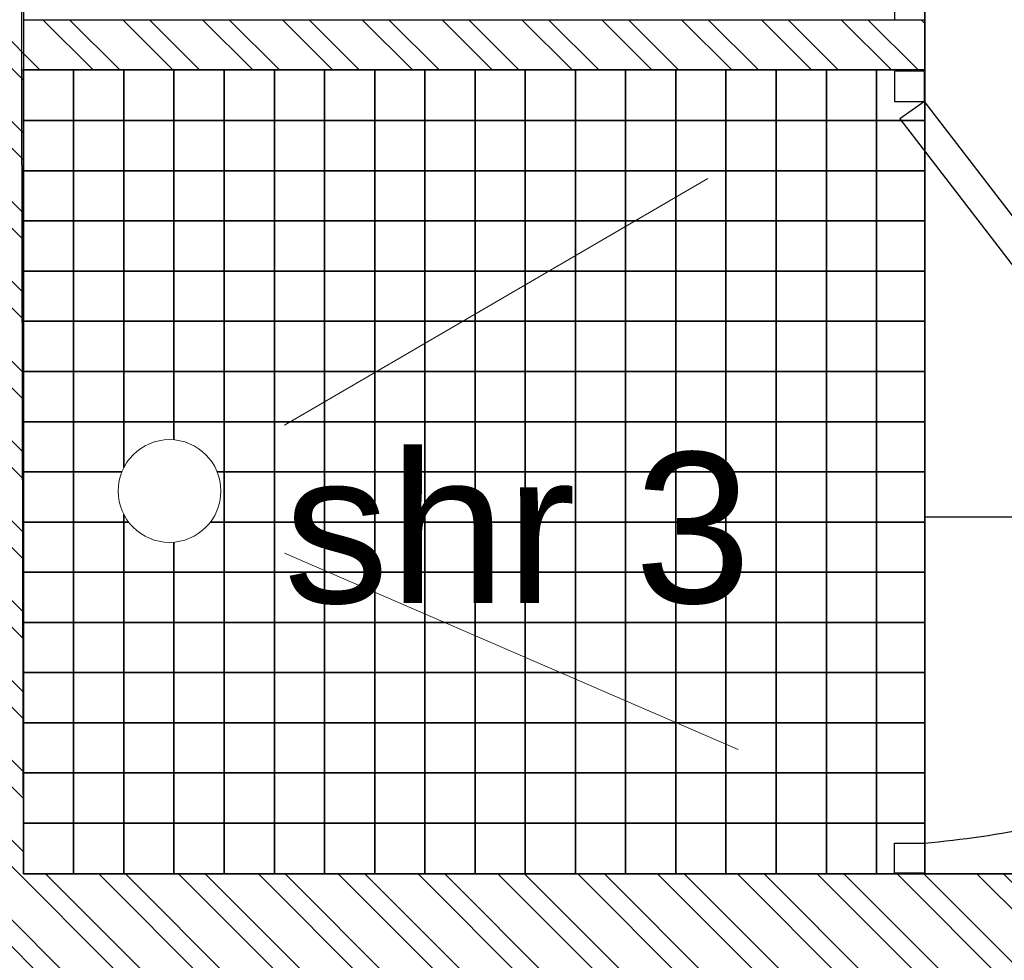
# Model space of a CAD drawing. Header units: millimetres. Extents: x -115474967 to 444143, y -74377 to 241828222.
# Tile 346 of 590: x -109264 to -108283, y 267567 to 268504. Entities that reach past the tile are written whole.
import ezdxf

# ---------------------------------------------------------------- set-up
doc = ezdxf.new("R2010")
doc.units = ezdxf.units.MM
doc.header["$MEASUREMENT"] = 0
doc.linetypes.add('Dashed', pattern=[280, 140, -140])
for name, color, linetype in [('00-2 Fittings', 8, 'Continuous'), ('00-2 Walls', 4, 'Continuous'), ('00-3 Elev 02', 1, 'Continuous'), ('00-3 Elev 04', 8, 'Continuous'), ('00-6 H-Brickwork', 9, 'Continuous'), ('FITT-CURT', 4, 'Dashed'), ('FITT-SANT', 5, 'Continuous'), ('TEXT-50', 2, 'Continuous'), ('WINDOWS_AND_DOORS', 1, 'Continuous')]:
    doc.layers.add(name, color=color, linetype=linetype)
doc.layers.add('0_cons_01', color=40, linetype='Continuous', lineweight=0, plot=False)
doc.styles.add('TEXT-50', font='arial.ttf', dxfattribs={"height": 100})

msp = doc.modelspace()

# ---------------------------------------------------------------- hatches: boundary and pattern name
at = {"layer": '00-6 H-Brickwork'}
h = msp.add_hatch(dxfattribs=at)
h.set_pattern_fill('ANSI32', color=256, scale=150, angle=450, style=0)
h.set_pattern_definition([(135, (14085.39, 0), (-39.774756, -39.774756), []), (135, (14085.39, 26.517), (-39.774756, -39.774756), [])])
h.paths.add_polyline_path([(-109260.08217, 270268.53784), (-109150.19608, 270268.53422), (-109150.19608, 270383.4416), (-109058.42578, 270383.47371), (-109058.42578, 270268.53422), (-108948.63072, 270268.51248), (-108948.42578, 270498.29396), (-109258.32202, 270498.29396)])
h.paths.add_polyline_path([(-108948.63072, 270153.32183), (-109260.19608, 270153.32183), (-109260.19608, 270268.53422), (-108948.63072, 270268.50592)], flags=17)
h.paths.add_polyline_path([(-107303.97852, 267542.95615), (-110870.91859, 267542.95615), (-110870.92005, 267184.13279), (-111099.69926, 267184.16443), (-111099.73128, 267294.33039), (-110984.13263, 267294.33039), (-110984.89939, 267655.29973), (-109375.20646, 267658.71902), (-109380.86351, 270321.85747), (-109265.86379, 270322.11662), (-109260.19608, 269354.14194), (-108362.03114, 269354.14194), (-108362.03114, 269304.14194), (-109260.19608, 269304.13421), (-109260.19608, 268504.13368), (-108362.03114, 268504.13368), (-108362.03114, 268454.13368), (-109260.19608, 268454.13274), (-109260.19608, 267652.95615), (-107303.89194, 267652.95612)])
h.paths.add_polyline_path([(-109610.86301, 270321.38377), (-109380.86522, 270321.85738), (-109380.62985, 270211.85786), (-109495.02964, 270211.61485), (-109490.45042, 267773.47446), (-111099.66512, 267771.37479), (-111099.74655, 267184.16451), (-111213.89911, 267184.18035), (-111214.81325, 267884.81187), (-109605.69449, 267888.22997), (-109605.6157, 267851.13878)])
h.paths.add_polyline_path([(-107353.18352, 268552.94153), (-107301.93173, 268552.94153), (-107301.93173, 270143.17954), (-107353.18352, 270143.17954)])
h.paths.add_polyline_path([(-106403.79542, 268552.44538), (-106352.21745, 268552.44538), (-106352.21745, 270147.39224), (-106403.79542, 270147.39224)])
h.paths.add_polyline_path([(-105453.77199, 268551.92727), (-105402.20687, 268551.92727), (-105402.20687, 270149.00282), (-105453.77199, 270149.00282)])
h.paths.add_polyline_path([(-101721.713, 270378.88833), (-104503.42654, 270378.88833), (-104503.42654, 270495.68108), (-101721.713, 270495.68108)])
h.paths.add_polyline_path([(-104502.67338, 265155.25751), (-103861.43127, 265154.83502), (-103861.43127, 265264.83504), (-104392.67338, 265265.18506), (-104392.67338, 267465.18554), (-101441.74628, 267465.18556), (-101441.74628, 265265.18506), (-102761.35902, 265264.11025), (-102761.43151, 265154.11027), (-101331.74628, 265155.18506), (-101331.67713, 267575.18556), (-104392.67338, 267575.18556), (-104392.67338, 270150.61523), (-101831.8551, 270150.61523), (-101832.77079, 268473.49915), (-101722.74451, 268473.49915), (-101721.713, 270378.88429), (-101831.713, 270378.88833), (-101831.713, 270264.78479), (-104393.49383, 270265.61016), (-104393.42654, 270378.88833), (-104503.47702, 270379.97591)])
h.paths.add_polyline_path([(-100822.74451, 268472.94781), (-100772.01697, 268472.94781), (-100772.01697, 270145.76617), (-100822.74451, 270145.76617)])
h.paths.add_polyline_path([(-99872.97549, 268137.32336), (-99456.30081, 268137.09656), (-99456.25182, 268227.09655), (-99762.9244, 268227.26347), (-99761.83551, 270143.99884), (-99436.85793, 270143.99884), (-99436.74422, 270261.68049), (-99871.72212, 270262.10074)])
h.paths.add_polyline_path([(-99871.7221, 270262.13645), (-99761.61102, 270261.99435), (-99761.61102, 270376.99438), (-99546.52198, 270377.10066), (-99546.52198, 270261.68049), (-99436.74421, 270261.68296), (-99436.52198, 270491.68034), (-99871.61102, 270491.68034)])
h.paths.add_polyline_path([(-98762.43622, 269126.3182), (-98711.7444, 269126.3182), (-98711.7444, 270143.99884), (-98762.43622, 270143.99884)])
h.paths.add_polyline_path([(-97712.32578, 269126.40399), (-97661.62803, 269126.40399), (-97661.62803, 270143.99884), (-97712.32578, 270143.99884)], flags=17)
h.paths.add_polyline_path([(-97071.53883, 270259.39761), (-96961.52288, 270259.39511), (-96961.41186, 270374.28876), (-96551.35101, 270374.28876), (-96551.35101, 270259.12945), (-96441.43927, 270259.05413), (-96441.34536, 270488.78626), (-97071.52288, 270488.78625)])
h.paths.add_polyline_path([(-96442.59513, 266505.83408), (-96662.59513, 266545.28649), (-96662.59513, 268135.57592), (-98256.30098, 268136.44339), (-98256.252, 268226.44338), (-96661.50193, 268225.57591), (-96661.50193, 270143.99884), (-97071.572, 270143.99884), (-97071.53883, 270259.39511), (-96441.43927, 270259.05214)])
h.paths.add_polyline_path([(-102665.60228, 263929.62036), (-102665.6022, 264149.62036), (-99866.75339, 264149.62036), (-99866.75339, 264827.42455), (-99756.75339, 264827.42455), (-99756.75339, 264149.62036), (-97688.94996, 264149.62036), (-97691.0228, 266182.58981), (-99873.09098, 266182.58981), (-99873.77765, 267068.0994), (-99763.77765, 267068.44231), (-99763.77765, 266403.02968), (-96705.99403, 266403.02968), (-96745.52532, 266182.58981), (-97477.09582, 266182.58981), (-97468.06649, 263929.62036), (-99073.81807, 263929.62036), (-99073.81807, 263840.89071), (-99293.54254, 263840.89071), (-99293.81914, 263929.62036)])
h.paths.add_polyline_path([(-110980.11471, 264159.62015), (-110980.10231, 264274.31633), (-111095.10219, 264274.16628), (-111095.22, 264384.33281), (-110870.91859, 264384.13517), (-110870.91859, 264274.61277), (-105532.3587, 264274.62036), (-105532.3587, 266949.61603), (-105422.3587, 266949.61603), (-105422.3587, 264149.62036), (-103974.10601, 264149.62036), (-103974.10601, 263929.62036), (-105532.3587, 263929.62036), (-109252.28503, 263929.62036), (-109252.28503, 263873.55477), (-109482.16432, 263873.06649), (-109482.1654, 263983.06646), (-109367.46422, 263983.06583), (-109367.46422, 264044.61972), (-105532.3587, 264044.62036), (-105532.3587, 264159.62036)])
h.paths.add_polyline_path([(-111209.65275, 263929.62036), (-111210.24584, 264384.18273), (-111095.24593, 264384.33278), (-111095.24593, 264044.62036), (-109482.52981, 264044.62036), (-109482.1654, 263873.06646), (-109597.16516, 263872.82219), (-109597.16516, 263929.62036)])

# ---------------------------------------------------------------- linework, layer by layer
for points in [[(-108362.03114, 268008.78825), (-107901.63865, 268008.78825), (-107901.63865, 268608.78825), (-108362.03114, 268608.78825)], [(-108362.03114, 268008.78825), (-107901.63789, 268008.78825), (-107901.63789, 267652.97448), (-108362.03114, 267652.97448)]]:
    msp.add_lwpolyline(points, close=True)
at = {"layer": '00-2 Fittings', "color": 9, "true_color": 0xc7c8ca}
for points in [[(-109210.19608, 268403.54397), (-109260.19608, 268403.54397), (-109260.19608, 268454.13274), (-109210.19608, 268454.13274)], [(-109160.19608, 268403.54397), (-109210.19608, 268403.54397), (-109210.19608, 268454.13274), (-109160.19608, 268454.13274)], [(-109110.19608, 268403.54397), (-109160.19608, 268403.54397), (-109160.19608, 268454.13274), (-109110.19608, 268454.13274)], [(-109060.19608, 268403.54397), (-109110.19608, 268403.54397), (-109110.19608, 268454.13274), (-109060.19608, 268454.13274)], [(-109010.19608, 268403.54397), (-109060.19608, 268403.54397), (-109060.19608, 268454.13274), (-109010.19608, 268454.13274)], [(-108960.19608, 268403.54397), (-109010.19608, 268403.54397), (-109010.19608, 268454.13274), (-108960.19608, 268454.13274)], [(-108910.19608, 268403.54492), (-108960.19608, 268403.54492), (-108960.19608, 268454.13369), (-108910.19608, 268454.13369)], [(-108860.19608, 268403.54492), (-108910.19608, 268403.54492), (-108910.19608, 268454.13369), (-108860.19608, 268454.13369)], [(-108810.19608, 268403.54492), (-108860.19608, 268403.54492), (-108860.19608, 268454.13369), (-108810.19608, 268454.13369)], [(-108760.19608, 268403.54492), (-108810.19608, 268403.54492), (-108810.19608, 268454.13369), (-108760.19608, 268454.13369)], [(-108710.19608, 268403.54492), (-108760.19608, 268403.54492), (-108760.19608, 268454.13369), (-108710.19608, 268454.13369)], [(-108660.19608, 268403.54492), (-108710.19608, 268403.54492), (-108710.19608, 268454.13369), (-108660.19608, 268454.13369)], [(-108610.19608, 268403.5446), (-108660.19608, 268403.5446), (-108660.19608, 268454.13337), (-108610.19608, 268454.13337)], [(-108560.19608, 268403.5446), (-108610.19608, 268403.5446), (-108610.19608, 268454.13337), (-108560.19608, 268454.13337)], [(-108510.19608, 268403.5446), (-108560.19608, 268403.5446), (-108560.19608, 268454.13337), (-108510.19608, 268454.13337)], [(-108460.19608, 268403.5446), (-108510.19608, 268403.5446), (-108510.19608, 268454.13337), (-108460.19608, 268454.13337)], [(-108410.19608, 268403.5446), (-108460.19608, 268403.5446), (-108460.19608, 268454.13337), (-108410.19608, 268454.13337)], [(-108362.03114, 268403.5446), (-108410.19608, 268403.5446), (-108410.19608, 268454.13337), (-108362.03114, 268454.13337)], [(-109210.19608, 268353.54397), (-109260.19608, 268353.54397), (-109260.19608, 268403.54397), (-109210.19608, 268403.54397)], [(-109160.19608, 268353.54397), (-109210.19608, 268353.54397), (-109210.19608, 268403.54397), (-109160.19608, 268403.54397)], [(-109110.19608, 268353.54397), (-109160.19608, 268353.54397), (-109160.19608, 268403.54397), (-109110.19608, 268403.54397)], [(-109060.19608, 268353.54397), (-109110.19608, 268353.54397), (-109110.19608, 268403.54397), (-109060.19608, 268403.54397)], [(-109010.19608, 268353.54397), (-109060.19608, 268353.54397), (-109060.19608, 268403.54397), (-109010.19608, 268403.54397)], [(-108960.19608, 268353.54397), (-109010.19608, 268353.54397), (-109010.19608, 268403.54397), (-108960.19608, 268403.54397)], [(-108910.19608, 268353.54492), (-108960.19608, 268353.54492), (-108960.19608, 268403.54492), (-108910.19608, 268403.54492)], [(-108860.19608, 268353.54492), (-108910.19608, 268353.54492), (-108910.19608, 268403.54492), (-108860.19608, 268403.54492)], [(-108810.19608, 268353.54492), (-108860.19608, 268353.54492), (-108860.19608, 268403.54492), (-108810.19608, 268403.54492)], [(-108760.19608, 268353.54492), (-108810.19608, 268353.54492), (-108810.19608, 268403.54492), (-108760.19608, 268403.54492)], [(-108710.19608, 268353.54492), (-108760.19608, 268353.54492), (-108760.19608, 268403.54492), (-108710.19608, 268403.54492)], [(-108660.19608, 268353.54492), (-108710.19608, 268353.54492), (-108710.19608, 268403.54492), (-108660.19608, 268403.54492)], [(-108610.19608, 268353.5446), (-108660.19608, 268353.5446), (-108660.19608, 268403.5446), (-108610.19608, 268403.5446)], [(-108560.19608, 268353.5446), (-108610.19608, 268353.5446), (-108610.19608, 268403.5446), (-108560.19608, 268403.5446)], [(-108510.19608, 268353.5446), (-108560.19608, 268353.5446), (-108560.19608, 268403.5446), (-108510.19608, 268403.5446)], [(-108460.19608, 268353.5446), (-108510.19608, 268353.5446), (-108510.19608, 268403.5446), (-108460.19608, 268403.5446)], [(-108410.19608, 268353.5446), (-108460.19608, 268353.5446), (-108460.19608, 268403.5446), (-108410.19608, 268403.5446)], [(-108362.03114, 268353.5446), (-108410.19608, 268353.5446), (-108410.19608, 268403.5446), (-108362.03114, 268403.5446)], [(-109210.19608, 268303.54397), (-109260.19608, 268303.54397), (-109260.19608, 268353.54397), (-109210.19608, 268353.54397)], [(-109160.19608, 268303.54397), (-109210.19608, 268303.54397), (-109210.19608, 268353.54397), (-109160.19608, 268353.54397)], [(-109110.19608, 268303.54397), (-109160.19608, 268303.54397), (-109160.19608, 268353.54397), (-109110.19608, 268353.54397)], [(-109060.19608, 268303.54397), (-109110.19608, 268303.54397), (-109110.19608, 268353.54397), (-109060.19608, 268353.54397)], [(-109010.19608, 268303.54397), (-109060.19608, 268303.54397), (-109060.19608, 268353.54397), (-109010.19608, 268353.54397)], [(-108960.19608, 268303.54397), (-109010.19608, 268303.54397), (-109010.19608, 268353.54397), (-108960.19608, 268353.54397)], [(-108910.19608, 268303.54492), (-108960.19608, 268303.54492), (-108960.19608, 268353.54492), (-108910.19608, 268353.54492)], [(-108860.19608, 268303.54492), (-108910.19608, 268303.54492), (-108910.19608, 268353.54492), (-108860.19608, 268353.54492)], [(-108810.19608, 268303.54492), (-108860.19608, 268303.54492), (-108860.19608, 268353.54492), (-108810.19608, 268353.54492)], [(-108760.19608, 268303.54492), (-108810.19608, 268303.54492), (-108810.19608, 268353.54492), (-108760.19608, 268353.54492)], [(-108710.19608, 268303.54492), (-108760.19608, 268303.54492), (-108760.19608, 268353.54492), (-108710.19608, 268353.54492)], [(-108660.19608, 268303.54492), (-108710.19608, 268303.54492), (-108710.19608, 268353.54492), (-108660.19608, 268353.54492)], [(-108610.19608, 268303.5446), (-108660.19608, 268303.5446), (-108660.19608, 268353.5446), (-108610.19608, 268353.5446)], [(-108560.19608, 268303.5446), (-108610.19608, 268303.5446), (-108610.19608, 268353.5446), (-108560.19608, 268353.5446)], [(-108510.19608, 268303.5446), (-108560.19608, 268303.5446), (-108560.19608, 268353.5446), (-108510.19608, 268353.5446)], [(-108460.19608, 268303.5446), (-108510.19608, 268303.5446), (-108510.19608, 268353.5446), (-108460.19608, 268353.5446)], [(-108410.19608, 268303.5446), (-108460.19608, 268303.5446), (-108460.19608, 268353.5446), (-108410.19608, 268353.5446)], [(-108362.03114, 268303.5446), (-108410.19608, 268303.5446), (-108410.19608, 268353.5446), (-108362.03114, 268353.5446)], [(-109210.19608, 268253.54397), (-109260.19608, 268253.54397), (-109260.19608, 268303.54397), (-109210.19608, 268303.54397)], [(-109160.19608, 268253.54397), (-109210.19608, 268253.54397), (-109210.19608, 268303.54397), (-109160.19608, 268303.54397)], [(-109110.19608, 268253.54397), (-109160.19608, 268253.54397), (-109160.19608, 268303.54397), (-109110.19608, 268303.54397)], [(-109060.19608, 268253.54397), (-109110.19608, 268253.54397), (-109110.19608, 268303.54397), (-109060.19608, 268303.54397)], [(-109010.19608, 268253.54397), (-109060.19608, 268253.54397), (-109060.19608, 268303.54397), (-109010.19608, 268303.54397)], [(-108960.19608, 268253.54397), (-109010.19608, 268253.54397), (-109010.19608, 268303.54397), (-108960.19608, 268303.54397)], [(-108910.19608, 268253.54492), (-108960.19608, 268253.54492), (-108960.19608, 268303.54492), (-108910.19608, 268303.54492)], [(-108860.19608, 268253.54492), (-108910.19608, 268253.54492), (-108910.19608, 268303.54492), (-108860.19608, 268303.54492)], [(-108810.19608, 268253.54492), (-108860.19608, 268253.54492), (-108860.19608, 268303.54492), (-108810.19608, 268303.54492)], [(-108760.19608, 268253.54492), (-108810.19608, 268253.54492), (-108810.19608, 268303.54492), (-108760.19608, 268303.54492)], [(-108710.19608, 268253.54492), (-108760.19608, 268253.54492), (-108760.19608, 268303.54492), (-108710.19608, 268303.54492)], [(-108660.19608, 268253.54492), (-108710.19608, 268253.54492), (-108710.19608, 268303.54492), (-108660.19608, 268303.54492)], [(-108610.19608, 268253.5446), (-108660.19608, 268253.5446), (-108660.19608, 268303.5446), (-108610.19608, 268303.5446)], [(-108560.19608, 268253.5446), (-108610.19608, 268253.5446), (-108610.19608, 268303.5446), (-108560.19608, 268303.5446)], [(-108510.19608, 268253.5446), (-108560.19608, 268253.5446), (-108560.19608, 268303.5446), (-108510.19608, 268303.5446)], [(-108460.19608, 268253.5446), (-108510.19608, 268253.5446), (-108510.19608, 268303.5446), (-108460.19608, 268303.5446)], [(-108410.19608, 268253.5446), (-108460.19608, 268253.5446), (-108460.19608, 268303.5446), (-108410.19608, 268303.5446)], [(-108362.03114, 268253.5446), (-108410.19608, 268253.5446), (-108410.19608, 268303.5446), (-108362.03114, 268303.5446)], [(-109210.19608, 268203.54397), (-109260.19608, 268203.54397), (-109260.19608, 268253.54397), (-109210.19608, 268253.54397)], [(-109160.19608, 268203.54397), (-109210.19608, 268203.54397), (-109210.19608, 268253.54397), (-109160.19608, 268253.54397)], [(-109110.19608, 268203.54397), (-109160.19608, 268203.54397), (-109160.19608, 268253.54397), (-109110.19608, 268253.54397)], [(-109060.19608, 268203.54397), (-109110.19608, 268203.54397), (-109110.19608, 268253.54397), (-109060.19608, 268253.54397)], [(-109010.19608, 268203.54397), (-109060.19608, 268203.54397), (-109060.19608, 268253.54397), (-109010.19608, 268253.54397)], [(-108960.19608, 268203.54397), (-109010.19608, 268203.54397), (-109010.19608, 268253.54397), (-108960.19608, 268253.54397)], [(-108910.19608, 268203.54492), (-108960.19608, 268203.54492), (-108960.19608, 268253.54492), (-108910.19608, 268253.54492)], [(-108860.19608, 268203.54492), (-108910.19608, 268203.54492), (-108910.19608, 268253.54492), (-108860.19608, 268253.54492)], [(-108810.19608, 268203.54492), (-108860.19608, 268203.54492), (-108860.19608, 268253.54492), (-108810.19608, 268253.54492)], [(-108760.19608, 268203.54492), (-108810.19608, 268203.54492), (-108810.19608, 268253.54492), (-108760.19608, 268253.54492)], [(-108710.19608, 268203.54492), (-108760.19608, 268203.54492), (-108760.19608, 268253.54492), (-108710.19608, 268253.54492)], [(-108660.19608, 268203.54492), (-108710.19608, 268203.54492), (-108710.19608, 268253.54492), (-108660.19608, 268253.54492)], [(-108610.19608, 268203.5446), (-108660.19608, 268203.5446), (-108660.19608, 268253.5446), (-108610.19608, 268253.5446)], [(-108560.19608, 268203.5446), (-108610.19608, 268203.5446), (-108610.19608, 268253.5446), (-108560.19608, 268253.5446)], [(-108510.19608, 268203.5446), (-108560.19608, 268203.5446), (-108560.19608, 268253.5446), (-108510.19608, 268253.5446)], [(-108460.19608, 268203.5446), (-108510.19608, 268203.5446), (-108510.19608, 268253.5446), (-108460.19608, 268253.5446)], [(-108410.19608, 268203.5446), (-108460.19608, 268203.5446), (-108460.19608, 268253.5446), (-108410.19608, 268253.5446)], [(-108362.03114, 268203.5446), (-108410.19608, 268203.5446), (-108410.19608, 268253.5446), (-108362.03114, 268253.5446)], [(-109210.19608, 268153.54397), (-109260.19608, 268153.54397), (-109260.19608, 268203.54397), (-109210.19608, 268203.54397)], [(-109160.19608, 268153.54397), (-109210.19608, 268153.54397), (-109210.19608, 268203.54397), (-109160.19608, 268203.54397)], [(-109110.19608, 268153.54397), (-109160.19608, 268153.54397), (-109160.19608, 268203.54397), (-109110.19608, 268203.54397)], [(-109060.19608, 268153.54397), (-109110.19608, 268153.54397), (-109110.19608, 268203.54397), (-109060.19608, 268203.54397)], [(-109010.19608, 268153.54397), (-109060.19608, 268153.54397), (-109060.19608, 268203.54397), (-109010.19608, 268203.54397)], [(-108960.19608, 268153.54397), (-109010.19608, 268153.54397), (-109010.19608, 268203.54397), (-108960.19608, 268203.54397)], [(-108910.19608, 268153.54492), (-108960.19608, 268153.54492), (-108960.19608, 268203.54492), (-108910.19608, 268203.54492)], [(-108860.19608, 268153.54492), (-108910.19608, 268153.54492), (-108910.19608, 268203.54492), (-108860.19608, 268203.54492)], [(-108810.19608, 268153.54492), (-108860.19608, 268153.54492), (-108860.19608, 268203.54492), (-108810.19608, 268203.54492)], [(-108760.19608, 268153.54492), (-108810.19608, 268153.54492), (-108810.19608, 268203.54492), (-108760.19608, 268203.54492)], [(-108710.19608, 268153.54492), (-108760.19608, 268153.54492), (-108760.19608, 268203.54492), (-108710.19608, 268203.54492)], [(-108660.19608, 268153.54492), (-108710.19608, 268153.54492), (-108710.19608, 268203.54492), (-108660.19608, 268203.54492)], [(-108610.19608, 268153.5446), (-108660.19608, 268153.5446), (-108660.19608, 268203.5446), (-108610.19608, 268203.5446)], [(-108560.19608, 268153.5446), (-108610.19608, 268153.5446), (-108610.19608, 268203.5446), (-108560.19608, 268203.5446)], [(-108510.19608, 268153.5446), (-108560.19608, 268153.5446), (-108560.19608, 268203.5446), (-108510.19608, 268203.5446)], [(-108460.19608, 268153.5446), (-108510.19608, 268153.5446), (-108510.19608, 268203.5446), (-108460.19608, 268203.5446)], [(-108410.19608, 268153.5446), (-108460.19608, 268153.5446), (-108460.19608, 268203.5446), (-108410.19608, 268203.5446)], [(-108362.03114, 268153.5446), (-108410.19608, 268153.5446), (-108410.19608, 268203.5446), (-108362.03114, 268203.5446)], [(-109210.19608, 268103.54397), (-109260.19608, 268103.54397), (-109260.19608, 268153.54397), (-109210.19608, 268153.54397)], [(-109160.19608, 268103.54397), (-109210.19608, 268103.54397), (-109210.19608, 268153.54397), (-109160.19608, 268153.54397)], [(-109110.19608, 268103.54397), (-109160.19608, 268103.54397), (-109160.19608, 268153.54397), (-109110.19608, 268153.54397)], [(-109060.19608, 268103.54397), (-109110.19608, 268103.54397), (-109110.19608, 268153.54397), (-109060.19608, 268153.54397)], [(-109010.19608, 268103.54397), (-109060.19608, 268103.54397), (-109060.19608, 268153.54397), (-109010.19608, 268153.54397)], [(-108960.19608, 268103.54397), (-109010.19608, 268103.54397), (-109010.19608, 268153.54397), (-108960.19608, 268153.54397)], [(-108910.19608, 268103.54492), (-108960.19608, 268103.54492), (-108960.19608, 268153.54492), (-108910.19608, 268153.54492)], [(-108860.19608, 268103.54492), (-108910.19608, 268103.54492), (-108910.19608, 268153.54492), (-108860.19608, 268153.54492)], [(-108810.19608, 268103.54492), (-108860.19608, 268103.54492), (-108860.19608, 268153.54492), (-108810.19608, 268153.54492)], [(-108760.19608, 268103.54492), (-108810.19608, 268103.54492), (-108810.19608, 268153.54492), (-108760.19608, 268153.54492)], [(-108710.19608, 268103.54492), (-108760.19608, 268103.54492), (-108760.19608, 268153.54492), (-108710.19608, 268153.54492)], [(-108660.19608, 268103.54492), (-108710.19608, 268103.54492), (-108710.19608, 268153.54492), (-108660.19608, 268153.54492)], [(-108610.19608, 268103.5446), (-108660.19608, 268103.5446), (-108660.19608, 268153.5446), (-108610.19608, 268153.5446)], [(-108560.19608, 268103.5446), (-108610.19608, 268103.5446), (-108610.19608, 268153.5446), (-108560.19608, 268153.5446)], [(-108510.19608, 268103.5446), (-108560.19608, 268103.5446), (-108560.19608, 268153.5446), (-108510.19608, 268153.5446)], [(-108460.19608, 268103.5446), (-108510.19608, 268103.5446), (-108510.19608, 268153.5446), (-108460.19608, 268153.5446)], [(-108410.19608, 268103.5446), (-108460.19608, 268103.5446), (-108460.19608, 268153.5446), (-108410.19608, 268153.5446)], [(-108362.03114, 268103.5446), (-108410.19608, 268103.5446), (-108410.19608, 268153.5446), (-108362.03114, 268153.5446)], [(-109210.19608, 268053.54397), (-109260.19608, 268053.54397), (-109260.19608, 268103.54397), (-109210.19608, 268103.54397)], [(-109010.19608, 268053.54397), (-109060.19608, 268053.54397), (-109060.19608, 268103.54397), (-109010.19608, 268103.54397)], [(-108960.19608, 268053.54397), (-109010.19608, 268053.54397), (-109010.19608, 268103.54397), (-108960.19608, 268103.54397)], [(-108910.19608, 268053.54492), (-108960.19608, 268053.54492), (-108960.19608, 268103.54492), (-108910.19608, 268103.54492)], [(-108860.19608, 268053.54492), (-108910.19608, 268053.54492), (-108910.19608, 268103.54492), (-108860.19608, 268103.54492)], [(-108810.19608, 268053.54492), (-108860.19608, 268053.54492), (-108860.19608, 268103.54492), (-108810.19608, 268103.54492)], [(-108760.19608, 268053.54492), (-108810.19608, 268053.54492), (-108810.19608, 268103.54492), (-108760.19608, 268103.54492)], [(-108710.19608, 268053.54492), (-108760.19608, 268053.54492), (-108760.19608, 268103.54492), (-108710.19608, 268103.54492)], [(-108660.19608, 268053.54492), (-108710.19608, 268053.54492), (-108710.19608, 268103.54492), (-108660.19608, 268103.54492)], [(-108610.19608, 268053.5446), (-108660.19608, 268053.5446), (-108660.19608, 268103.5446), (-108610.19608, 268103.5446)], [(-108560.19608, 268053.5446), (-108610.19608, 268053.5446), (-108610.19608, 268103.5446), (-108560.19608, 268103.5446)], [(-108510.19608, 268053.5446), (-108560.19608, 268053.5446), (-108560.19608, 268103.5446), (-108510.19608, 268103.5446)], [(-108460.19608, 268053.5446), (-108510.19608, 268053.5446), (-108510.19608, 268103.5446), (-108460.19608, 268103.5446)], [(-108410.19608, 268053.5446), (-108460.19608, 268053.5446), (-108460.19608, 268103.5446), (-108410.19608, 268103.5446)], [(-108362.03114, 268053.5446), (-108410.19608, 268053.5446), (-108410.19608, 268103.5446), (-108362.03114, 268103.5446)], [(-109210.19608, 268003.54397), (-109260.19608, 268003.54397), (-109260.19608, 268053.54397), (-109210.19608, 268053.54397)], [(-109010.19608, 268003.54397), (-109060.19608, 268003.54397), (-109060.19608, 268053.54397), (-109010.19608, 268053.54397)], [(-108960.19608, 268003.54397), (-109010.19608, 268003.54397), (-109010.19608, 268053.54397), (-108960.19608, 268053.54397)], [(-108910.19608, 268003.54492), (-108960.19608, 268003.54492), (-108960.19608, 268053.54492), (-108910.19608, 268053.54492)], [(-108860.19608, 268003.54492), (-108910.19608, 268003.54492), (-108910.19608, 268053.54492), (-108860.19608, 268053.54492)], [(-108810.19608, 268003.54492), (-108860.19608, 268003.54492), (-108860.19608, 268053.54492), (-108810.19608, 268053.54492)], [(-108760.19608, 268003.54492), (-108810.19608, 268003.54492), (-108810.19608, 268053.54492), (-108760.19608, 268053.54492)], [(-108710.19608, 268003.54492), (-108760.19608, 268003.54492), (-108760.19608, 268053.54492), (-108710.19608, 268053.54492)], [(-108660.19608, 268003.54492), (-108710.19608, 268003.54492), (-108710.19608, 268053.54492), (-108660.19608, 268053.54492)], [(-108610.19608, 268003.5446), (-108660.19608, 268003.5446), (-108660.19608, 268053.5446), (-108610.19608, 268053.5446)], [(-108560.19608, 268003.5446), (-108610.19608, 268003.5446), (-108610.19608, 268053.5446), (-108560.19608, 268053.5446)], [(-108510.19608, 268003.5446), (-108560.19608, 268003.5446), (-108560.19608, 268053.5446), (-108510.19608, 268053.5446)], [(-108460.19608, 268003.5446), (-108510.19608, 268003.5446), (-108510.19608, 268053.5446), (-108460.19608, 268053.5446)], [(-108410.19608, 268003.5446), (-108460.19608, 268003.5446), (-108460.19608, 268053.5446), (-108410.19608, 268053.5446)], [(-108362.03114, 268003.5446), (-108410.19608, 268003.5446), (-108410.19608, 268053.5446), (-108362.03114, 268053.5446)], [(-109210.19608, 267953.54397), (-109260.19608, 267953.54397), (-109260.19608, 268003.54397), (-109210.19608, 268003.54397)], [(-109160.19608, 267953.54397), (-109210.19608, 267953.54397), (-109210.19608, 268003.54397), (-109160.19608, 268003.54397)], [(-109010.19608, 267953.54397), (-109060.19608, 267953.54397), (-109060.19608, 268003.54397), (-109010.19608, 268003.54397)], [(-108960.19608, 267953.54397), (-109010.19608, 267953.54397), (-109010.19608, 268003.54397), (-108960.19608, 268003.54397)], [(-108910.19608, 267953.54492), (-108960.19608, 267953.54492), (-108960.19608, 268003.54492), (-108910.19608, 268003.54492)], [(-108860.19608, 267953.54492), (-108910.19608, 267953.54492), (-108910.19608, 268003.54492), (-108860.19608, 268003.54492)], [(-108810.19608, 267953.54492), (-108860.19608, 267953.54492), (-108860.19608, 268003.54492), (-108810.19608, 268003.54492)], [(-108760.19608, 267953.54492), (-108810.19608, 267953.54492), (-108810.19608, 268003.54492), (-108760.19608, 268003.54492)], [(-108710.19608, 267953.54492), (-108760.19608, 267953.54492), (-108760.19608, 268003.54492), (-108710.19608, 268003.54492)], [(-108660.19608, 267953.54492), (-108710.19608, 267953.54492), (-108710.19608, 268003.54492), (-108660.19608, 268003.54492)], [(-108610.19608, 267953.5446), (-108660.19608, 267953.5446), (-108660.19608, 268003.5446), (-108610.19608, 268003.5446)], [(-108560.19608, 267953.5446), (-108610.19608, 267953.5446), (-108610.19608, 268003.5446), (-108560.19608, 268003.5446)], [(-108510.19608, 267953.5446), (-108560.19608, 267953.5446), (-108560.19608, 268003.5446), (-108510.19608, 268003.5446)], [(-108460.19608, 267953.5446), (-108510.19608, 267953.5446), (-108510.19608, 268003.5446), (-108460.19608, 268003.5446)], [(-108410.19608, 267953.5446), (-108460.19608, 267953.5446), (-108460.19608, 268003.5446), (-108410.19608, 268003.5446)], [(-108362.03114, 267953.5446), (-108410.19608, 267953.5446), (-108410.19608, 268003.5446), (-108362.03114, 268003.5446)], [(-109210.19608, 267903.54397), (-109260.19608, 267903.54397), (-109260.19608, 267953.54397), (-109210.19608, 267953.54397)], [(-109160.19608, 267903.54397), (-109210.19608, 267903.54397), (-109210.19608, 267953.54397), (-109160.19608, 267953.54397)], [(-109110.19608, 267903.54397), (-109160.19608, 267903.54397), (-109160.19608, 267953.54397), (-109110.19608, 267953.54397)], [(-109060.19608, 267903.54397), (-109110.19608, 267903.54397), (-109110.19608, 267953.54397), (-109060.19608, 267953.54397)], [(-109010.19608, 267903.54397), (-109060.19608, 267903.54397), (-109060.19608, 267953.54397), (-109010.19608, 267953.54397)], [(-108960.19608, 267903.54397), (-109010.19608, 267903.54397), (-109010.19608, 267953.54397), (-108960.19608, 267953.54397)], [(-108910.19608, 267903.54492), (-108960.19608, 267903.54492), (-108960.19608, 267953.54492), (-108910.19608, 267953.54492)], [(-108860.19608, 267903.54492), (-108910.19608, 267903.54492), (-108910.19608, 267953.54492), (-108860.19608, 267953.54492)], [(-108810.19608, 267903.54492), (-108860.19608, 267903.54492), (-108860.19608, 267953.54492), (-108810.19608, 267953.54492)], [(-108760.19608, 267903.54492), (-108810.19608, 267903.54492), (-108810.19608, 267953.54492), (-108760.19608, 267953.54492)], [(-108710.19608, 267903.54492), (-108760.19608, 267903.54492), (-108760.19608, 267953.54492), (-108710.19608, 267953.54492)], [(-108660.19608, 267903.54492), (-108710.19608, 267903.54492), (-108710.19608, 267953.54492), (-108660.19608, 267953.54492)], [(-108610.19608, 267903.5446), (-108660.19608, 267903.5446), (-108660.19608, 267953.5446), (-108610.19608, 267953.5446)], [(-108560.19608, 267903.5446), (-108610.19608, 267903.5446), (-108610.19608, 267953.5446), (-108560.19608, 267953.5446)], [(-108510.19608, 267903.5446), (-108560.19608, 267903.5446), (-108560.19608, 267953.5446), (-108510.19608, 267953.5446)], [(-108460.19608, 267903.5446), (-108510.19608, 267903.5446), (-108510.19608, 267953.5446), (-108460.19608, 267953.5446)], [(-108410.19608, 267903.5446), (-108460.19608, 267903.5446), (-108460.19608, 267953.5446), (-108410.19608, 267953.5446)], [(-108362.03114, 267903.5446), (-108410.19608, 267903.5446), (-108410.19608, 267953.5446), (-108362.03114, 267953.5446)], [(-109210.19608, 267853.54397), (-109260.19608, 267853.54397), (-109260.19608, 267903.54397), (-109210.19608, 267903.54397)], [(-109160.19608, 267853.54397), (-109210.19608, 267853.54397), (-109210.19608, 267903.54397), (-109160.19608, 267903.54397)], [(-109110.19608, 267853.54397), (-109160.19608, 267853.54397), (-109160.19608, 267903.54397), (-109110.19608, 267903.54397)], [(-109060.19608, 267853.54397), (-109110.19608, 267853.54397), (-109110.19608, 267903.54397), (-109060.19608, 267903.54397)], [(-109010.19608, 267853.54397), (-109060.19608, 267853.54397), (-109060.19608, 267903.54397), (-109010.19608, 267903.54397)], [(-108960.19608, 267853.54397), (-109010.19608, 267853.54397), (-109010.19608, 267903.54397), (-108960.19608, 267903.54397)], [(-108910.19608, 267853.54492), (-108960.19608, 267853.54492), (-108960.19608, 267903.54492), (-108910.19608, 267903.54492)], [(-108860.19608, 267853.54492), (-108910.19608, 267853.54492), (-108910.19608, 267903.54492), (-108860.19608, 267903.54492)], [(-108810.19608, 267853.54492), (-108860.19608, 267853.54492), (-108860.19608, 267903.54492), (-108810.19608, 267903.54492)], [(-108760.19608, 267853.54492), (-108810.19608, 267853.54492), (-108810.19608, 267903.54492), (-108760.19608, 267903.54492)], [(-108710.19608, 267853.54492), (-108760.19608, 267853.54492), (-108760.19608, 267903.54492), (-108710.19608, 267903.54492)], [(-108660.19608, 267853.54492), (-108710.19608, 267853.54492), (-108710.19608, 267903.54492), (-108660.19608, 267903.54492)], [(-108610.19608, 267853.5446), (-108660.19608, 267853.5446), (-108660.19608, 267903.5446), (-108610.19608, 267903.5446)], [(-108560.19608, 267853.5446), (-108610.19608, 267853.5446), (-108610.19608, 267903.5446), (-108560.19608, 267903.5446)], [(-108510.19608, 267853.5446), (-108560.19608, 267853.5446), (-108560.19608, 267903.5446), (-108510.19608, 267903.5446)], [(-108460.19608, 267853.5446), (-108510.19608, 267853.5446), (-108510.19608, 267903.5446), (-108460.19608, 267903.5446)], [(-108410.19608, 267853.5446), (-108460.19608, 267853.5446), (-108460.19608, 267903.5446), (-108410.19608, 267903.5446)], [(-108362.03114, 267853.5446), (-108410.19608, 267853.5446), (-108410.19608, 267903.5446), (-108362.03114, 267903.5446)], [(-109210.19608, 267803.54397), (-109260.19608, 267803.54397), (-109260.19608, 267853.54397), (-109210.19608, 267853.54397)], [(-109160.19608, 267803.54397), (-109210.19608, 267803.54397), (-109210.19608, 267853.54397), (-109160.19608, 267853.54397)], [(-109110.19608, 267803.54397), (-109160.19608, 267803.54397), (-109160.19608, 267853.54397), (-109110.19608, 267853.54397)], [(-109060.19608, 267803.54397), (-109110.19608, 267803.54397), (-109110.19608, 267853.54397), (-109060.19608, 267853.54397)], [(-109010.19608, 267803.54397), (-109060.19608, 267803.54397), (-109060.19608, 267853.54397), (-109010.19608, 267853.54397)], [(-108960.19608, 267803.54397), (-109010.19608, 267803.54397), (-109010.19608, 267853.54397), (-108960.19608, 267853.54397)], [(-108910.19608, 267803.54492), (-108960.19608, 267803.54492), (-108960.19608, 267853.54492), (-108910.19608, 267853.54492)], [(-108860.19608, 267803.54492), (-108910.19608, 267803.54492), (-108910.19608, 267853.54492), (-108860.19608, 267853.54492)], [(-108810.19608, 267803.54492), (-108860.19608, 267803.54492), (-108860.19608, 267853.54492), (-108810.19608, 267853.54492)], [(-108760.19608, 267803.54492), (-108810.19608, 267803.54492), (-108810.19608, 267853.54492), (-108760.19608, 267853.54492)], [(-108710.19608, 267803.54492), (-108760.19608, 267803.54492), (-108760.19608, 267853.54492), (-108710.19608, 267853.54492)], [(-108660.19608, 267803.54492), (-108710.19608, 267803.54492), (-108710.19608, 267853.54492), (-108660.19608, 267853.54492)], [(-108610.19608, 267803.5446), (-108660.19608, 267803.5446), (-108660.19608, 267853.5446), (-108610.19608, 267853.5446)], [(-108560.19608, 267803.5446), (-108610.19608, 267803.5446), (-108610.19608, 267853.5446), (-108560.19608, 267853.5446)], [(-108510.19608, 267803.5446), (-108560.19608, 267803.5446), (-108560.19608, 267853.5446), (-108510.19608, 267853.5446)], [(-108460.19608, 267803.5446), (-108510.19608, 267803.5446), (-108510.19608, 267853.5446), (-108460.19608, 267853.5446)], [(-108410.19608, 267803.5446), (-108460.19608, 267803.5446), (-108460.19608, 267853.5446), (-108410.19608, 267853.5446)], [(-108362.03114, 267803.5446), (-108410.19608, 267803.5446), (-108410.19608, 267853.5446), (-108362.03114, 267853.5446)], [(-109210.19608, 267753.54397), (-109260.19608, 267753.54397), (-109260.19608, 267803.54397), (-109210.19608, 267803.54397)], [(-109160.19608, 267753.54397), (-109210.19608, 267753.54397), (-109210.19608, 267803.54397), (-109160.19608, 267803.54397)], [(-109110.19608, 267753.54397), (-109160.19608, 267753.54397), (-109160.19608, 267803.54397), (-109110.19608, 267803.54397)], [(-109060.19608, 267753.54397), (-109110.19608, 267753.54397), (-109110.19608, 267803.54397), (-109060.19608, 267803.54397)], [(-109010.19608, 267753.54397), (-109060.19608, 267753.54397), (-109060.19608, 267803.54397), (-109010.19608, 267803.54397)], [(-108960.19608, 267753.54397), (-109010.19608, 267753.54397), (-109010.19608, 267803.54397), (-108960.19608, 267803.54397)], [(-108910.19608, 267753.54492), (-108960.19608, 267753.54492), (-108960.19608, 267803.54492), (-108910.19608, 267803.54492)], [(-108860.19608, 267753.54492), (-108910.19608, 267753.54492), (-108910.19608, 267803.54492), (-108860.19608, 267803.54492)], [(-108810.19608, 267753.54492), (-108860.19608, 267753.54492), (-108860.19608, 267803.54492), (-108810.19608, 267803.54492)], [(-108760.19608, 267753.54492), (-108810.19608, 267753.54492), (-108810.19608, 267803.54492), (-108760.19608, 267803.54492)], [(-108710.19608, 267753.54492), (-108760.19608, 267753.54492), (-108760.19608, 267803.54492), (-108710.19608, 267803.54492)], [(-108660.19608, 267753.54492), (-108710.19608, 267753.54492), (-108710.19608, 267803.54492), (-108660.19608, 267803.54492)], [(-108610.19608, 267753.5446), (-108660.19608, 267753.5446), (-108660.19608, 267803.5446), (-108610.19608, 267803.5446)], [(-108560.19608, 267753.5446), (-108610.19608, 267753.5446), (-108610.19608, 267803.5446), (-108560.19608, 267803.5446)], [(-108510.19608, 267753.5446), (-108560.19608, 267753.5446), (-108560.19608, 267803.5446), (-108510.19608, 267803.5446)], [(-108460.19608, 267753.5446), (-108510.19608, 267753.5446), (-108510.19608, 267803.5446), (-108460.19608, 267803.5446)], [(-108410.19608, 267753.5446), (-108460.19608, 267753.5446), (-108460.19608, 267803.5446), (-108410.19608, 267803.5446)], [(-108362.03114, 267753.5446), (-108410.19608, 267753.5446), (-108410.19608, 267803.5446), (-108362.03114, 267803.5446)], [(-109210.19608, 267703.54397), (-109260.19608, 267703.54397), (-109260.19608, 267753.54397), (-109210.19608, 267753.54397)], [(-109160.19608, 267703.54397), (-109210.19608, 267703.54397), (-109210.19608, 267753.54397), (-109160.19608, 267753.54397)], [(-109110.19608, 267703.54397), (-109160.19608, 267703.54397), (-109160.19608, 267753.54397), (-109110.19608, 267753.54397)], [(-109060.19608, 267703.54397), (-109110.19608, 267703.54397), (-109110.19608, 267753.54397), (-109060.19608, 267753.54397)], [(-109010.19608, 267703.54397), (-109060.19608, 267703.54397), (-109060.19608, 267753.54397), (-109010.19608, 267753.54397)], [(-108960.19608, 267703.54397), (-109010.19608, 267703.54397), (-109010.19608, 267753.54397), (-108960.19608, 267753.54397)], [(-108910.19608, 267703.54492), (-108960.19608, 267703.54492), (-108960.19608, 267753.54492), (-108910.19608, 267753.54492)], [(-108860.19608, 267703.54492), (-108910.19608, 267703.54492), (-108910.19608, 267753.54492), (-108860.19608, 267753.54492)], [(-108810.19608, 267703.54492), (-108860.19608, 267703.54492), (-108860.19608, 267753.54492), (-108810.19608, 267753.54492)], [(-108760.19608, 267703.54492), (-108810.19608, 267703.54492), (-108810.19608, 267753.54492), (-108760.19608, 267753.54492)], [(-108710.19608, 267703.54492), (-108760.19608, 267703.54492), (-108760.19608, 267753.54492), (-108710.19608, 267753.54492)], [(-108660.19608, 267703.54492), (-108710.19608, 267703.54492), (-108710.19608, 267753.54492), (-108660.19608, 267753.54492)], [(-108610.19608, 267703.5446), (-108660.19608, 267703.5446), (-108660.19608, 267753.5446), (-108610.19608, 267753.5446)], [(-108560.19608, 267703.5446), (-108610.19608, 267703.5446), (-108610.19608, 267753.5446), (-108560.19608, 267753.5446)], [(-108510.19608, 267703.5446), (-108560.19608, 267703.5446), (-108560.19608, 267753.5446), (-108510.19608, 267753.5446)], [(-108460.19608, 267703.5446), (-108510.19608, 267703.5446), (-108510.19608, 267753.5446), (-108460.19608, 267753.5446)], [(-108410.19608, 267703.5446), (-108460.19608, 267703.5446), (-108460.19608, 267753.5446), (-108410.19608, 267753.5446)], [(-108362.03114, 267703.5446), (-108410.19608, 267703.5446), (-108410.19608, 267753.5446), (-108362.03114, 267753.5446)], [(-109210.19608, 267652.95521), (-109260.19608, 267652.95521), (-109260.19608, 267703.54397), (-109210.19608, 267703.54397)], [(-109160.19608, 267652.95521), (-109210.19608, 267652.95521), (-109210.19608, 267703.54397), (-109160.19608, 267703.54397)], [(-109110.19608, 267652.95521), (-109160.19608, 267652.95521), (-109160.19608, 267703.54397), (-109110.19608, 267703.54397)], [(-109060.19608, 267652.95521), (-109110.19608, 267652.95521), (-109110.19608, 267703.54397), (-109060.19608, 267703.54397)], [(-109010.19608, 267652.95521), (-109060.19608, 267652.95521), (-109060.19608, 267703.54397), (-109010.19608, 267703.54397)], [(-108960.19608, 267652.95521), (-109010.19608, 267652.95521), (-109010.19608, 267703.54397), (-108960.19608, 267703.54397)], [(-108910.19608, 267652.95615), (-108960.19608, 267652.95615), (-108960.19608, 267703.54492), (-108910.19608, 267703.54492)], [(-108860.19608, 267652.95615), (-108910.19608, 267652.95615), (-108910.19608, 267703.54492), (-108860.19608, 267703.54492)], [(-108810.19608, 267652.95615), (-108860.19608, 267652.95615), (-108860.19608, 267703.54492), (-108810.19608, 267703.54492)], [(-108760.19608, 267652.95615), (-108810.19608, 267652.95615), (-108810.19608, 267703.54492), (-108760.19608, 267703.54492)], [(-108710.19608, 267652.95615), (-108760.19608, 267652.95615), (-108760.19608, 267703.54492), (-108710.19608, 267703.54492)], [(-108660.19608, 267652.95615), (-108710.19608, 267652.95615), (-108710.19608, 267703.54492), (-108660.19608, 267703.54492)], [(-108610.19608, 267652.95583), (-108660.19608, 267652.95583), (-108660.19608, 267703.5446), (-108610.19608, 267703.5446)], [(-108560.19608, 267652.95583), (-108610.19608, 267652.95583), (-108610.19608, 267703.5446), (-108560.19608, 267703.5446)], [(-108510.19608, 267652.95583), (-108560.19608, 267652.95583), (-108560.19608, 267703.5446), (-108510.19608, 267703.5446)], [(-108460.19608, 267652.95583), (-108510.19608, 267652.95583), (-108510.19608, 267703.5446), (-108460.19608, 267703.5446)], [(-108410.19608, 267652.95583), (-108460.19608, 267652.95583), (-108460.19608, 267703.5446), (-108410.19608, 267703.5446)], [(-108362.03114, 267652.95583), (-108410.19608, 267652.95583), (-108410.19608, 267703.5446), (-108362.03114, 267703.5446)]]:
    msp.add_lwpolyline(points, close=True, dxfattribs=at)
for points in [[(-109162.09653, 268053.54397), (-109210.19608, 268053.54397), (-109210.19608, 268103.54397), (-109160.19608, 268103.54397), (-109160.19608, 268057.71927)], [(-109160.19608, 268057.71927), (-109160.19608, 268103.54397), (-109110.19608, 268103.54397), (-109110.19608, 268085.43367)], [(-109110.19608, 268085.43367), (-109110.19608, 268103.54397), (-109060.19608, 268103.54397), (-109060.19608, 268053.54397), (-109067.14301, 268053.54397)], [(-109160.19608, 268011.18954), (-109160.19608, 268003.54397), (-109210.19608, 268003.54397), (-109210.19608, 268053.54397), (-109162.09653, 268053.54397)], [(-109067.14301, 268053.54397), (-109060.19608, 268053.54397), (-109060.19608, 268003.54397), (-109073.83987, 268003.54397)], [(-109155.39967, 268003.54397), (-109160.19608, 268003.54397), (-109160.19608, 268011.18954)], [(-109110.19608, 267983.47514), (-109110.19608, 267953.54397), (-109160.19608, 267953.54397), (-109160.19608, 268003.54397), (-109155.39967, 268003.54397)], [(-109073.83987, 268003.54397), (-109060.19608, 268003.54397), (-109060.19608, 267953.54397), (-109110.19608, 267953.54397), (-109110.19608, 267983.47514)]]:
    msp.add_lwpolyline(points, dxfattribs=at)
at = {"layer": '00-2 Walls'}
for p, q in [((-109260.19608, 269304.13421), (-109260.19608, 268504.13368)), ((-109260.19608, 268504.13368), (-108362.03114, 268504.13368)), ((-108362.03114, 268504.13368), (-108362.03114, 268454.13368)), ((-108362.03114, 268454.13368), (-109260.19608, 268454.13274)), ((-109260.19608, 268454.13274), (-109260.19608, 267652.95615)), ((-109260.19608, 267652.95615), (-107303.89194, 267652.95612))]:
    msp.add_line(p, q, dxfattribs=at)
for points in [[(-109260.19608, 267652.95615), (-109265.86376, 270322.10175)], [(-108362.00539, 268503.67016), (-109260.19608, 268504.13368)], [(-109260.19608, 268504.13368), (-109260.19608, 268454.13274)], [(-108362.03114, 268454.13368), (-108362.00539, 268503.67016)], [(-109262.03102, 268454.13369), (-108362.03114, 268454.13368)], [(-107353.89193, 267652.98187), (-109260.19608, 267652.95615)]]:
    msp.add_lwpolyline(points, dxfattribs=at)
at = {"layer": '00-3 Elev 02'}
for points in [[(-109260.19608, 268203.54397), (-108960.19608, 268203.54397), (-108960.19608, 268454.13274), (-109260.19608, 268454.13274)], [(-108960.19608, 268203.54492), (-108660.19608, 268203.54492), (-108660.19608, 268454.13369), (-108960.19608, 268454.13369)], [(-108660.19608, 268203.5446), (-108362.03114, 268203.5446), (-108362.03114, 268454.13337), (-108660.19608, 268454.13337)], [(-109260.19608, 267903.54397), (-108960.19608, 267903.54397), (-108960.19608, 268203.54397), (-109260.19608, 268203.54397)], [(-108960.19608, 267903.54492), (-108660.19608, 267903.54492), (-108660.19608, 268203.54492), (-108960.19608, 268203.54492)], [(-108660.19608, 267903.5446), (-108362.03114, 267903.5446), (-108362.03114, 268203.5446), (-108660.19608, 268203.5446)], [(-109260.19608, 267652.95521), (-108960.19608, 267652.95521), (-108960.19608, 267903.54397), (-109260.19608, 267903.54397)], [(-108960.19608, 267652.95615), (-108660.19608, 267652.95615), (-108660.19608, 267903.54492), (-108960.19608, 267903.54492)], [(-108660.19608, 267652.95583), (-108362.03114, 267652.95583), (-108362.03114, 267903.5446), (-108660.19608, 267903.5446)]]:
    msp.add_lwpolyline(points, close=True, dxfattribs=at)
at = {"layer": '00-3 Elev 04', "linetype": 'Continuous'}
msp.add_line((-108362.03114, 267652.96826), (-108362.03114, 270153.32178), dxfattribs=at)
at = {"layer": '0_cons_01'}
msp.add_lwpolyline([(-105422.3587, 266949.61603), (-105532.3587, 266949.61603), (-105532.3587, 264789.62032), (-107600.32982, 264789.62032), (-107600.32982, 264274.62036), (-108340.08635, 264274.68196), (-108340.08635, 264674.62036), (-110470.27856, 264674.61637), (-110470.27856, 267142.95615), (-107319.8187, 267142.95615), (-107319.61268, 267542.9642), (-107303.97853, 267542.95189), (-107303.89194, 267652.95612), (-108362.03106, 267652.95583), (-108362.03117, 270153.32178), (-107353.18352, 270153.36147), (-107353.16314, 268552.94153), (-107301.93173, 268552.94153), (-107301.63865, 270153.32178), (-106403.79542, 270153.32178), (-106403.79542, 268552.44538), (-106352.21745, 268552.44538), (-106352.38272, 270152.97548), (-105453.77199, 270153.32178)], dxfattribs=at)
msp.add_lwpolyline([(-109260.19608, 268454.13274), (-108362.03114, 268454.13274), (-108362.03114, 267652.97448), (-109260.19608, 267652.97448)], close=True, dxfattribs=at)
at = {"layer": 'FITT-CURT'}
msp.add_arc((-108472.14998, 268834.38919), 1156.10488, 275.44518505, 297.90494972, dxfattribs=at)
at = {"layer": 'FITT-SANT', "color": 2, "linetype": 'Continuous'}
for points in [[(-108392.00539, 268533.67016), (-108362.00539, 268533.67016), (-108362.00539, 268503.67016), (-108392.00539, 268503.67016)], [(-108392.44325, 268422.6888), (-108362.44325, 268422.6888), (-108362.44325, 268452.6888), (-108392.44325, 268452.6888)], [(-108362.44325, 268422.6888), (-108387.04537, 268405.46221), (-107931.08578, 267812.71017), (-107906.48366, 267829.93676)], [(-108392.44325, 267683.5013), (-108362.44325, 267683.5013), (-108362.44325, 267653.5013), (-108392.44325, 267653.5013)]]:
    msp.add_lwpolyline(points, close=True, dxfattribs=at)
at = {"layer": 'WINDOWS_AND_DOORS', "linetype": 'Continuous', "lineweight": 0}
for p, q in [((-108578.24523, 268345.94906), (-109000.1072, 268100.0824)), ((-108547.91025, 267776.73688), (-109000.1944, 267972.57111))]:
    msp.add_line(p, q, dxfattribs=at)
msp.add_circle((-109114.61977, 268034.4544), 51.17084, dxfattribs=at)

# ---------------------------------------------------------------- texts
at = {"layer": 'TEXT-50', "linetype": 'Continuous', "lineweight": 0, "insert": (-108534.99185, 267920.82309), "char_height": 150, "width": 460.9916225, "attachment_point": 9, "line_spacing_factor": 0.938532, "style": 'TEXT-50'}
msp.add_mtext('shr 3', dxfattribs=at)

doc.saveas('drawing.dxf')
